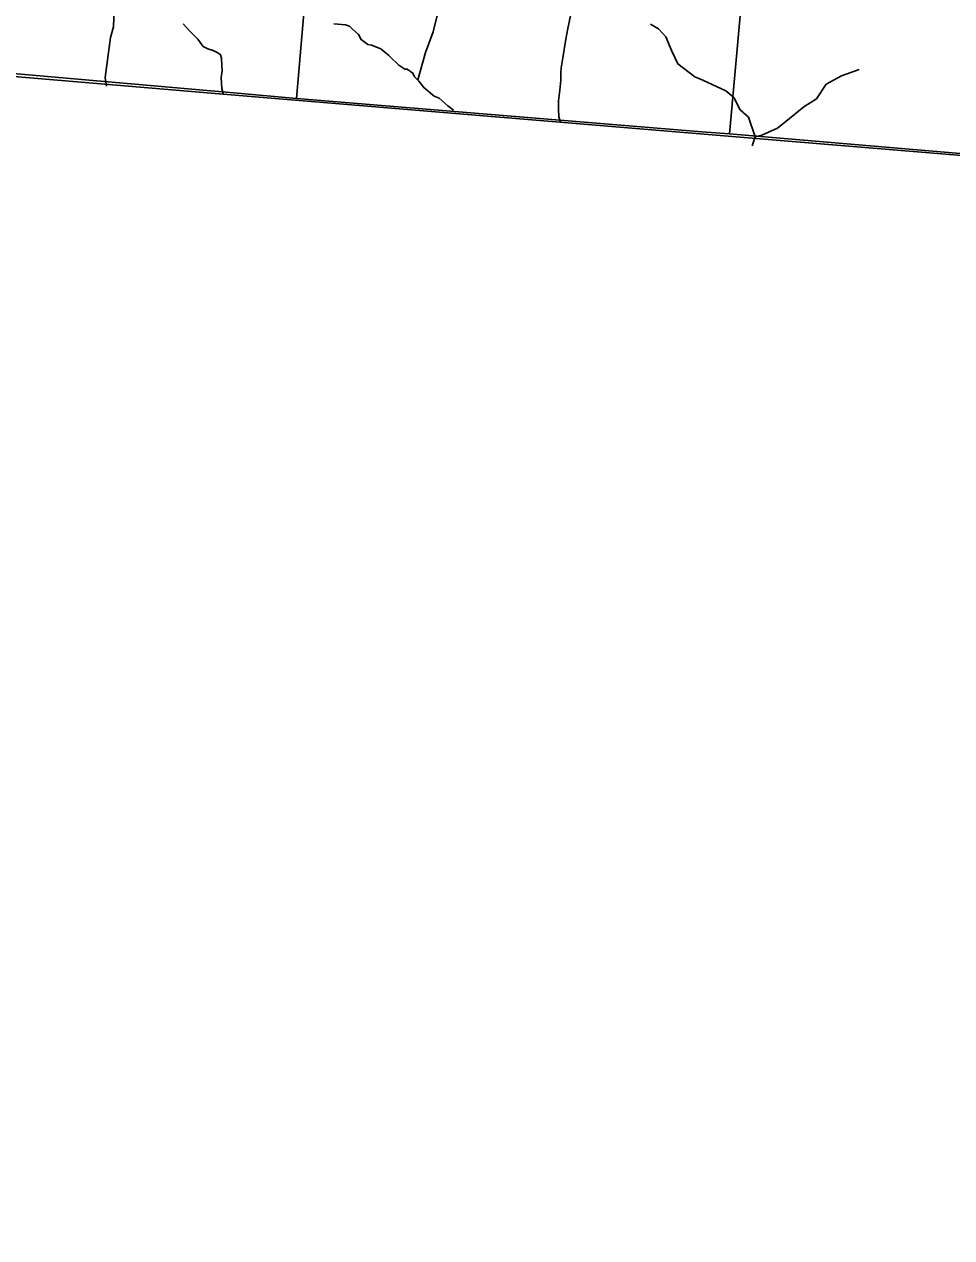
# Model space of a CAD drawing. Extents: x 1878108 to 2183446, y 146837 to 508383.
# Drawn here: x 1959185 to 1970614, y 268162 to 283114 of the extents above; entities that cross this region are included whole.
import ezdxf

# ---------------------------------------------------------------- set-up
doc = ezdxf.new("R2010")
doc.units = 0
for name, color, linetype in [('GM_X_Adjacent_County', 7, 'Continuous'), ('GM_X_County', 7, 'Continuous'), ('GM_X_Minor_River', 7, 'Continuous'), ('GM_X_Section', 7, 'Continuous'), ('GM_X_Township', 7, 'Continuous'), ('GM_X_Township_ROW', 7, 'Continuous')]:
    doc.layers.add(name, color=color, linetype=linetype)

msp = doc.modelspace()

# ---------------------------------------------------------------- linework, layer by layer
at = {"layer": 'GM_X_Adjacent_County'}
msp.add_lwpolyline([(1954438, 282859), (1961539, 282259), (1968499, 281682), (1972774, 281329), (1973182, 281296), (1973148, 280848), (1972730, 276350), (1972469, 273167), (1972286, 270595), (1977551, 270131), (1977918, 270099), (1977893, 269769), (1977440, 263895)], dxfattribs=at)
at = {"layer": 'GM_X_County'}
msp.add_lwpolyline([(1977440, 263895), (1977893, 269769), (1977918, 270099), (1977551, 270131), (1972286, 270595), (1972469, 273167), (1972730, 276350), (1973148, 280848), (1973182, 281296), (1972774, 281329), (1968499, 281682), (1961539, 282259), (1954438, 282859)], dxfattribs=at)
at = {"layer": 'GM_X_Minor_River'}
for points in [[(1960200, 282351), (1960183, 282457), (1960249, 282951), (1960284, 283082), (1960293, 283306), (1960247, 283653), (1960171, 283924)], [(1964034, 282428), (1964129, 282767), (1964223, 283022), (1964364, 283588), (1964398, 283843)], [(1962998, 283118), (1963144, 283106), (1963192, 283091), (1963226, 283059), (1963302, 282987), (1963335, 282925), (1963419, 282863), (1963465, 282855), (1963579, 282811), (1963677, 282731), (1963689, 282717), (1963802, 282608), (1963874, 282562), (1963904, 282560), (1963974, 282512), (1963994, 282466), (1964049, 282414), (1964107, 282334), (1964237, 282226), (1964297, 282204), (1964406, 282109), (1964474, 282054)], [(1968153, 281614), (1968190, 281726), (1968109, 281969), (1968008, 282061), (1967928, 282213), (1967829, 282292), (1967545, 282426), (1967449, 282465), (1967240, 282628), (1967164, 282784), (1967092, 282960), (1967002, 283058), (1966901, 283113)], [(1968190, 281726), (1968276, 281747), (1968467, 281832), (1968616, 281951), (1968792, 282096), (1968948, 282196), (1969066, 282375), (1969254, 282478), (1969475, 282558)]]:
    msp.add_lwpolyline(points, dxfattribs=at)
at = {"layer": 'GM_X_Section'}
for points in [[(1957452, 288016), (1962987, 287410), (1962539, 282200), (1961813, 282264), (1956985, 282687)], [(1968353, 287038), (1967876, 281762), (1967536, 281790), (1962539, 282200), (1962987, 287410)], [(1968353, 287038), (1973846, 286597), (1973374, 281296), (1973174, 281310), (1967876, 281762)]]:
    msp.add_lwpolyline(points, close=True, dxfattribs=at)
at = {"layer": 'GM_X_Township'}
msp.add_lwpolyline([(1979260, 286041), (1978775, 280814), (1977459, 280922), (1973182, 281296), (1972774, 281329), (1968499, 281682), (1961539, 282259), (1954438, 282859)], dxfattribs=at)
at = {"layer": 'GM_X_Township_ROW'}
for points in [[(1965920, 283240), (1965885, 283063), (1965860, 282931), (1965821, 282699), (1965802, 282575), (1965799, 282511), (1965798, 282425), (1965785, 282301), (1965770, 282172), (1965770, 282066), (1965774, 281973), (1965794, 281906)], [(1961641, 282250), (1961621, 282323), (1961614, 282386), (1961613, 282457), (1961625, 282539), (1961620, 282606), (1961616, 282697), (1961604, 282738), (1961579, 282758), (1961513, 282790), (1961445, 282813), (1961391, 282841), (1961365, 282871), (1961322, 282931), (1961227, 283030), (1961141, 283121)]]:
    msp.add_lwpolyline(points, dxfattribs=at)

doc.saveas('drawing.dxf')
